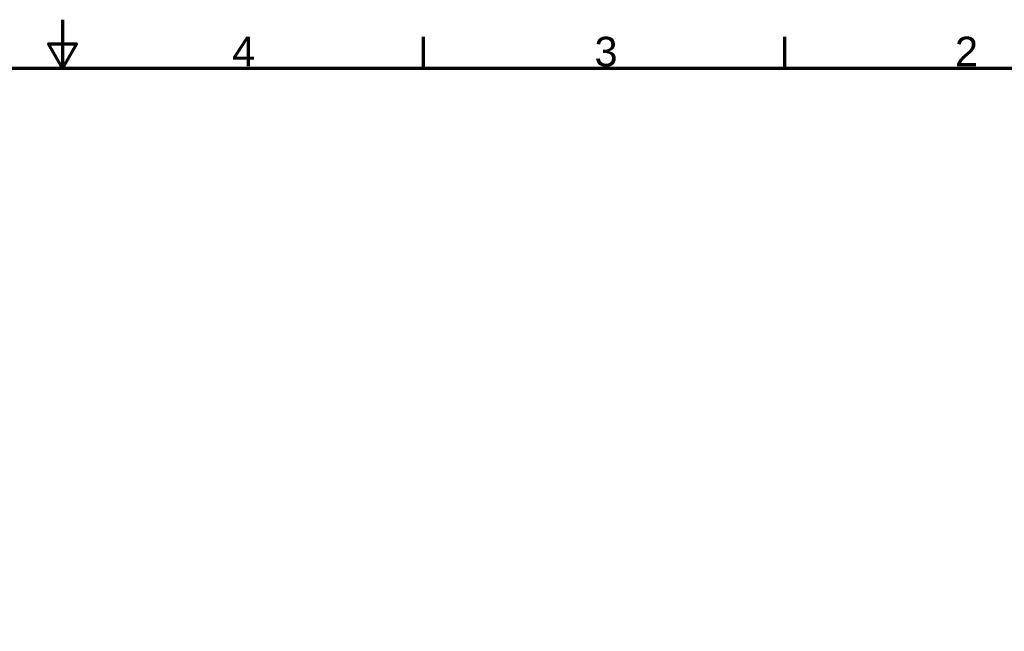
# Model space of a CAD drawing. Header units: inches. Extents: x 0 to 93.5, y 0 to 66.1.
# Tile 436 of 437: x 45.4 to 77.3, y 46.3 to 66.1. Entities that reach past the tile are written whole.
import ezdxf

# ---------------------------------------------------------------- set-up
doc = ezdxf.new("R2010")
doc.units = ezdxf.units.IN
doc.header["$LTSCALE"] = 4
doc.header["$MEASUREMENT"] = 0
doc.layers.add('Border (ANSI)', color=7, linetype='Continuous', lineweight=70)
doc.styles.add('Label Text (ANSI)', font='arial.ttf')

# ---------------------------------------------------------------- blocks, each defined once
blk = doc.blocks.new('Borders Default Border')
at = {"layer": 'Border (ANSI)'}
for p, q in [((14.6161, 16.1417), (14.6161, 16.3975)), ((17.5394, 16.1417), (17.5394, 16.3975))]:
    blk.add_line(p, q, dxfattribs=at)
at = {"layer": 'Border (ANSI)', "flags": 128}
for points in [[(11.6929, 16.5354), (11.6929, 16.1417), (11.5793, 16.3386), (11.8066, 16.3386), (11.6929, 16.1417)], [(0.3937, 0.3937), (0.3937, 16.1417), (22.9921, 16.1417), (22.9921, 0.3937), (0.3937, 0.3937)]]:
    blk.add_lwpolyline(points, dxfattribs=at)
at = {"layer": 'Border (ANSI)', "char_height": 0.24, "attachment_point": 7, "style": 'Label Text (ANSI)'}
for s, insert in [('4', (13.0657, 16.1575)), ('3', (15.9993, 16.1535)), ('2', (18.918, 16.1575))]:
    blk.add_mtext(s, dxfattribs=dict(at, insert=insert))

msp = doc.modelspace()

# ---------------------------------------------------------------- block references
at = {"xscale": 4, "yscale": 4, "zscale": 4}
msp.add_blockref('Borders Default Border', (0, 0), dxfattribs=at)

doc.saveas('drawing.dxf')
